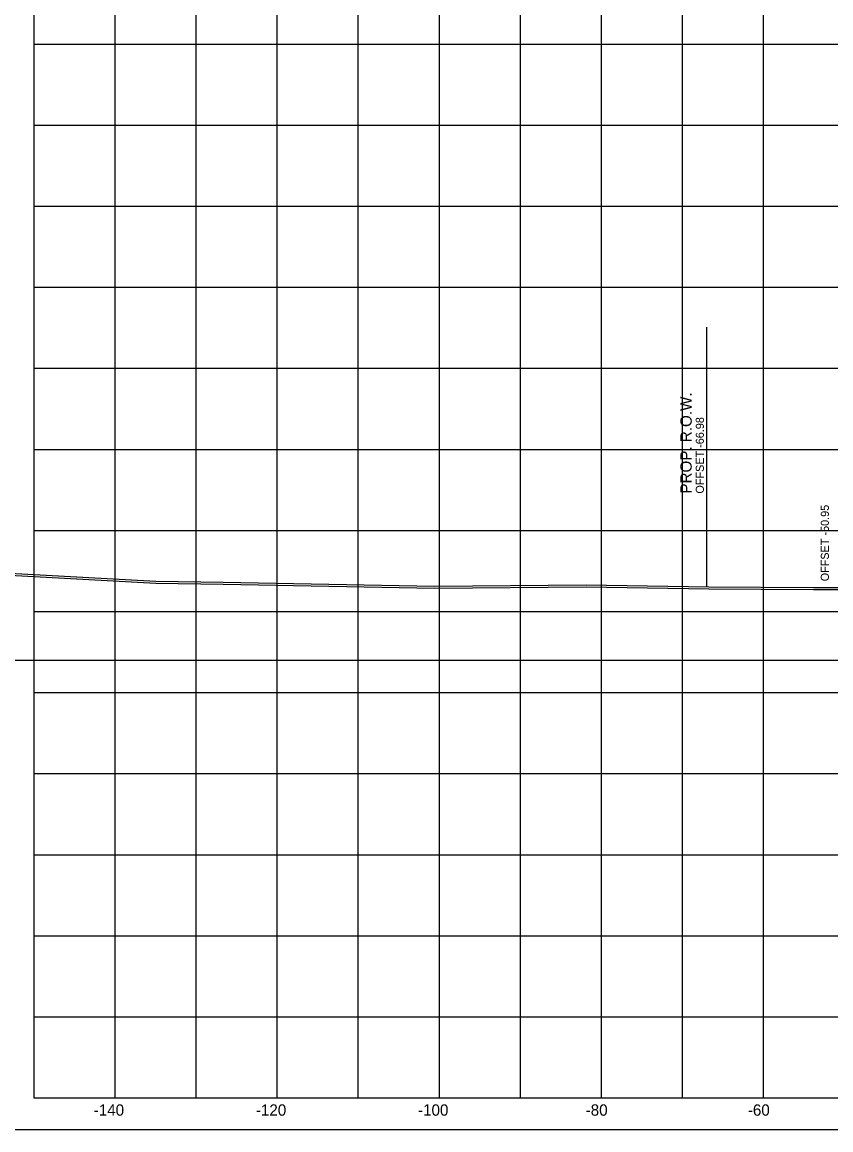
# Model space of a CAD drawing. Extents: x 1131015 to 1136271, y 133453 to 174329.
# Drawn here: x 1131189 to 1131288.7, y 161609.7 to 161746.4 of the extents above; entities that cross this region are included whole.
import ezdxf

# ---------------------------------------------------------------- set-up
doc = ezdxf.new("R2010")
doc.units = 0
for name, color, linetype in [('DESIGN - ROW - Right-of-Way and Easement Labels', 7, 'Continuous'), ('DESIGN - ROW - Right-of-Way Linework', 7, 'Continuous'), ('DESIGN - SHEET - Corner Text', 7, 'Continuous'), ('DESIGN - SHEET - Light Grid', 7, 'Continuous'), ('DESIGN - SHEET - Linework', 7, 'Continuous'), ('DESIGN - SHEET - Plot Shape', 7, 'Continuous'), ('DESIGN - TYPICAL - Slope Tie Text', 7, 'Continuous'), ('SURVEY - GROUND - Bottom of Topsoil Layer', 7, 'Continuous'), ('SURVEY - GROUND - Top of Ground', 7, 'Continuous')]:
    doc.layers.add(name, color=color, linetype=linetype)

msp = doc.modelspace()

# ---------------------------------------------------------------- linework, layer by layer
at = {"layer": 'DESIGN - ROW - Right-of-Way Linework'}
msp.add_line((1131273.47, 161676.72), (1131273.47, 161708.72), dxfattribs=at)
at = {"layer": 'DESIGN - SHEET - Light Grid'}
msp.add_line((1131040.46, 161667.66), (1131340.46, 161667.66), dxfattribs=at)
at = {"layer": 'DESIGN - SHEET - Linework'}
for p, q in [((1131200.46, 161613.66), (1131200.46, 161823.66)), ((1131210.46, 161613.66), (1131210.46, 161823.66)), ((1131220.46, 161613.66), (1131220.46, 161823.66)), ((1131230.46, 161613.66), (1131230.46, 161823.66)), ((1131240.46, 161613.66), (1131240.46, 161823.66)), ((1131250.46, 161613.66), (1131250.46, 161823.66)), ((1131260.46, 161613.66), (1131260.46, 161823.66)), ((1131270.46, 161613.66), (1131270.46, 161823.66)), ((1131280.46, 161613.66), (1131280.46, 161823.66)), ((1131190.46, 161743.66), (1131490.46, 161743.66)), ((1131190.46, 161733.66), (1131490.46, 161733.66)), ((1131190.46, 161723.66), (1131490.46, 161723.66)), ((1131190.46, 161713.66), (1131490.46, 161713.66)), ((1131190.46, 161703.66), (1131490.46, 161703.66)), ((1131190.46, 161693.66), (1131490.46, 161693.66)), ((1131190.46, 161683.66), (1131490.46, 161683.66)), ((1131190.46, 161673.66), (1131490.46, 161673.66)), ((1131190.46, 161663.66), (1131490.46, 161663.66)), ((1131190.46, 161653.66), (1131490.46, 161653.66)), ((1131190.46, 161643.66), (1131490.46, 161643.66)), ((1131190.46, 161633.66), (1131490.46, 161633.66)), ((1131190.46, 161623.66), (1131490.46, 161623.66))]:
    msp.add_line(p, q, dxfattribs=at)
msp.add_lwpolyline([(1131190.46, 161823.66), (1131190.46, 161613.66), (1131490.46, 161613.66), (1131490.46, 161823.66)], dxfattribs=at)
at = {"layer": 'DESIGN - SHEET - Plot Shape'}
msp.add_lwpolyline([(1131170.46, 161827.6), (1131510.46, 161827.6), (1131510.46, 161609.72), (1131170.46, 161609.72)], close=True, dxfattribs=at)
at = {"layer": 'SURVEY - GROUND - Bottom of Topsoil Layer'}
for p, q in [((1131173.43, 161678.9), (1131205.51, 161677.14)), ((1131205.51, 161677.14), (1131213.81, 161677.02)), ((1131213.81, 161677.02), (1131239.87, 161676.55)), ((1131239.87, 161676.55), (1131258.56, 161676.68)), ((1131258.56, 161676.68), (1131273.71, 161676.47)), ((1131273.71, 161676.47), (1131286.59, 161676.36)), ((1131286.59, 161676.36), (1131319.91, 161676.5))]:
    msp.add_line(p, q, dxfattribs=at)
at = {"layer": 'SURVEY - GROUND - Top of Ground'}
for p, q in [((1131173.43, 161679.15), (1131205.51, 161677.39)), ((1131205.51, 161677.39), (1131213.81, 161677.27)), ((1131213.81, 161677.27), (1131239.87, 161676.8)), ((1131239.87, 161676.8), (1131258.56, 161676.93)), ((1131258.56, 161676.93), (1131273.71, 161676.72)), ((1131273.71, 161676.72), (1131286.59, 161676.61)), ((1131286.59, 161676.61), (1131319.91, 161676.75))]:
    msp.add_line(p, q, dxfattribs=at)

# ---------------------------------------------------------------- texts
at = {"layer": 'DESIGN - ROW - Right-of-Way and Easement Labels'}
for s, height, p in [('PROP. R.O.W.', 1.4, (1131271.59, 161688.2)), ('OFFSET -66.98', 1, (1131273.09, 161688.2))]:
    msp.add_text(s, height=height, rotation=90, dxfattribs=at).set_placement(p)
at = {"layer": 'DESIGN - SHEET - Corner Text'}
for s, p in [('-140', (1131197.83, 161611.46)), ('-120', (1131217.83, 161611.46)), ('-100', (1131237.83, 161611.46)), ('-80', (1131258.51, 161611.46)), ('-60', (1131278.51, 161611.46))]:
    msp.add_text(s, height=1.4, dxfattribs=at).set_placement(p)
at = {"layer": 'DESIGN - TYPICAL - Slope Tie Text'}
msp.add_text('OFFSET -50.95', height=1, rotation=90, dxfattribs=at).set_placement((1131288.51, 161677.38))

doc.saveas('drawing.dxf')
